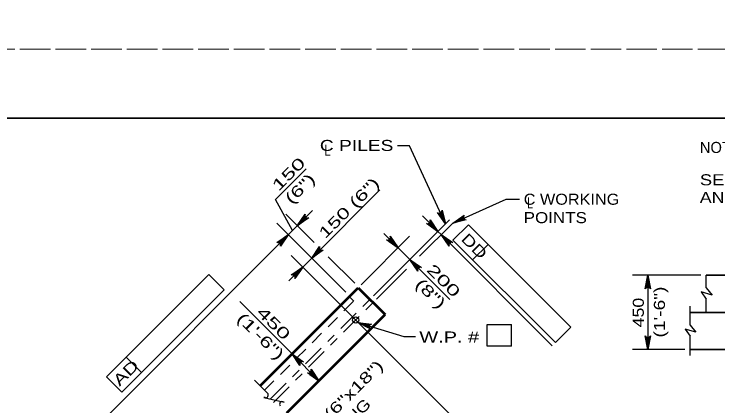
# Model space of a CAD drawing. Extents: x -6.4 to 73.1, y -66 to 0.
# Drawn here: x 50.97 to 58.62, y -25.88 to -21.62 of the extents above; entities that cross this region are included whole.
import ezdxf
from ezdxf.enums import TextEntityAlignment as Align

# ---------------------------------------------------------------- set-up
doc = ezdxf.new("R2010")
doc.units = 0
doc.header["$LTSCALE"] = 0.048
for name, pattern in [('DOT_DASHED', [7.7, 5, -1.2, 0.3, -1.2]), ('LONG_DASHED', [7.5, 6, -1.5]), ('MEDIUM_DASHED', [4.5, 3, -1.5])]:
    doc.linetypes.add(name, pattern=pattern)
for name, color, linetype, lineweight in [('1', 7, 'Continuous', 13), ('2', 7, 'Continuous', 53), ('3', 7, 'Continuous', 35), ('4', 7, 'Continuous', 25), ('5', 7, 'Continuous', 25), ('52', 7, 'Continuous', 25), ('63', 7, 'LONG_DASHED', 13), ('8', 7, 'Continuous', 25)]:
    doc.layers.add(name, color=color, linetype=linetype, lineweight=lineweight)

msp = doc.modelspace()

# ---------------------------------------------------------------- hatches: boundary and pattern name
at = {"layer": '4'}
for points in [[(55.65808, -23.89808), (55.61717, -23.78683), (55.59933, -23.79508)], [(54.1145, -23.82267), (54.14233, -23.8505), (54.04483, -23.92008)], [(55.735, -23.89067), (55.847, -23.85192), (55.83908, -23.83392)], [(55.50542, -23.88375), (55.4775, -23.91158), (55.575, -23.98117)], [(53.85, -24.08708), (53.87783, -24.115), (53.94742, -24.0175)], [(55.70717, -24.0855), (55.67933, -24.11333), (55.60975, -24.01592)], [(55.07183, -24.06225), (55.044, -24.09008), (55.1415, -24.15967)], [(54.27125, -24.17433), (54.29917, -24.20217), (54.20167, -24.27175)], [(55.36642, -24.35675), (55.33858, -24.38458), (55.26892, -24.28717)], [(54.00683, -24.43883), (54.03467, -24.46667), (54.10425, -24.36925)], [(57.83867, -24.56917), (57.87558, -24.56917), (57.85717, -24.4585)], [(57.83867, -25.15508), (57.87558, -25.15508), (57.85717, -25.26583)], [(54.0855, -25.38267), (54.05767, -25.41058), (53.98808, -25.31308)], [(54.21075, -25.508), (54.18292, -25.53583), (54.28033, -25.60542)]]:
    msp.add_hatch(color=256, dxfattribs=at).paths.add_polyline_path(points)

# ---------------------------------------------------------------- linework, layer by layer
at = {"layer": '1', "lineweight": 35}
msp.add_lwpolyline([(35.75, -43.25), (67.25, -43.25), (67.25, -22.75), (35.75, -22.75)], close=True, dxfattribs=at)
at = {"layer": '2'}
for p, q in [((53.64075, -25.66042), (54.70758, -24.59358)), ((54.70758, -24.59358), (54.99992, -24.88592)), ((53.93308, -25.95267), (54.99992, -24.88592))]:
    msp.add_line(p, q, dxfattribs=at)
at = {"layer": '3'}
for p, q in [((64.62167, -24.4585), (58.49208, -24.4585)), ((64.79608, -24.86217), (58.31758, -24.86217)), ((64.79608, -25.26583), (58.31758, -25.26583))]:
    msp.add_line(p, q, dxfattribs=at)
at = {"layer": '3', "lineweight": 25}
for p, q in [((58.49208, -24.59625), (58.49208, -24.4585)), ((58.43617, -24.64042), (58.49208, -24.717)), ((58.55542, -24.67417), (58.43617, -24.64042)), ((58.49208, -24.59625), (58.55542, -24.67417)), ((58.49208, -24.86217), (58.49208, -24.717)), ((58.31758, -24.99992), (58.31758, -24.79483)), ((58.31758, -24.99992), (58.381, -25.07792)), ((58.31758, -25.32908), (58.31758, -25.12067))]:
    msp.add_line(p, q, dxfattribs=at)
at = {"layer": '3', "linetype": 'MEDIUM_DASHED'}
for p in [(54.61017, -24.691), (53.6895, -25.70908)]:
    msp.add_line(p, (54.65892, -24.73975), dxfattribs=at)
at = {"layer": '3', "lineweight": 25}
msp.add_lwpolyline([(58.381, -25.07792), (58.26175, -25.04408), (58.31758, -25.12067)], dxfattribs=at)
at = {"layer": '4'}
for p, q in [((55.26425, -23.05133), (55.13567, -23.05133)), ((55.65808, -23.89808), (55.26425, -23.05133)), ((53.8095, -23.6335), (54.14083, -23.30217)), ((54.20175, -24.27175), (54.94208, -23.53142)), ((53.99217, -23.97283), (53.8095, -23.6335)), ((55.735, -23.89067), (56.31842, -23.63283)), ((56.31842, -23.63283), (56.46333, -23.63283)), ((54.22842, -24.10358), (53.91967, -23.79483)), ((54.04492, -23.92008), (54.21192, -23.75308)), ((54.8725, -24.68367), (55.70025, -23.85592)), ((55.575, -23.98117), (55.40792, -23.81408)), ((54.57208, -24.64217), (53.82217, -23.89225)), ((53.85, -24.115), (54.04483, -23.92008)), ((55.3755, -24.25025), (55.73508, -23.89067)), ((55.90542, -23.90958), (55.73842, -24.07658)), ((55.90542, -23.90958), (57.019, -25.02308)), ((51.56833, -26.39658), (53.94742, -24.0175)), ((54.73817, -24.563), (55.26675, -24.03442)), ((55.14142, -24.15975), (54.98658, -24.00492)), ((55.575, -23.98117), (55.60975, -24.01592)), ((55.60975, -24.01592), (56.81792, -25.22417)), ((53.86392, -24.101), (53.78042, -24.18458)), ((55.73842, -24.07658), (56.85192, -25.19017)), ((54.57208, -24.64217), (54.07642, -24.1465)), ((55.26892, -24.28717), (55.1415, -24.15967)), ((56.11925, -24.12342), (55.95225, -24.29042)), ((54.66958, -24.54467), (54.38242, -24.25758)), ((54.20167, -24.27175), (54.10425, -24.36925)), ((55.269, -24.28717), (55.70308, -24.7215)), ((54.10425, -24.36925), (53.95442, -24.51908)), ((54.90733, -24.71842), (55.23258, -24.39308)), ((51.97067, -25.56258), (53.08425, -24.449)), ((53.08425, -24.449), (53.25125, -24.61608)), ((58.43442, -24.4585), (57.69108, -24.4585)), ((57.85717, -24.4585), (57.85717, -25.26583)), ((52.13775, -25.72958), (53.25125, -24.61608)), ((53.98808, -25.31308), (53.42033, -24.74542)), ((56.37467, -25.22883), (56.37467, -24.99267)), ((57.019, -25.02308), (56.85192, -25.19017)), ((54.012, -25.28917), (54.11333, -25.18783)), ((56.37467, -25.22883), (56.111, -25.22883)), ((54.28033, -25.60542), (53.98808, -25.31308)), ((58.25992, -25.26583), (57.69108, -25.26583)), ((52.18458, -25.34867), (52.35158, -25.51575)), ((54.30433, -25.5815), (54.40567, -25.48017)), ((51.97067, -25.56258), (52.13775, -25.72958))]:
    msp.add_line(p, q, dxfattribs=at)
at = {"layer": '4', "linetype": 'DOT_DASHED'}
for p, q in [((53.75367, -25.8025), (54.895, -24.66117)), ((53.78567, -25.84), (54.927, -24.69867))]:
    msp.add_line(p, q, dxfattribs=at)
at = {"layer": '4'}
for points in [[(54.04492, -23.92008), (54.13058, -23.79483), (54.12808, -23.80858), (54.131, -23.81992), (54.13683, -23.82817), (54.14508, -23.834), (54.15642, -23.83692), (54.17017, -23.83442), (54.04492, -23.92008), (54.15642, -23.83692), (54.14508, -23.834), (54.04492, -23.92008), (54.13683, -23.82817), (54.131, -23.81992), (54.04492, -23.92008), (54.12808, -23.80858)], [(55.65808, -23.89808), (55.56983, -23.77467), (55.58192, -23.78175), (55.5935, -23.78283), (55.60325, -23.78025), (55.61158, -23.77442), (55.61817, -23.76483), (55.62058, -23.75108), (55.65808, -23.89808), (55.61817, -23.76483), (55.61158, -23.77442), (55.65808, -23.89808), (55.60325, -23.78025), (55.5935, -23.78283), (55.65808, -23.89808), (55.58192, -23.78175)], [(55.735, -23.89067), (55.86008, -23.80483), (55.85283, -23.81675), (55.85142, -23.82825), (55.85392, -23.83808), (55.8595, -23.84658), (55.869, -23.85333), (55.88267, -23.856), (55.735, -23.89067), (55.869, -23.85333), (55.8595, -23.84658), (55.735, -23.89067), (55.85392, -23.83808), (55.85142, -23.82825), (55.735, -23.89067), (55.85283, -23.81675)], [(55.575, -23.98117), (55.44975, -23.8955), (55.4635, -23.898), (55.47483, -23.89508), (55.48308, -23.88925), (55.48892, -23.881), (55.49183, -23.86967), (55.48933, -23.85592), (55.575, -23.98117), (55.49183, -23.86967), (55.48892, -23.881), (55.575, -23.98117), (55.48308, -23.88925), (55.47483, -23.89508), (55.575, -23.98117), (55.4635, -23.898)], [(53.94742, -24.0175), (53.86175, -24.14275), (53.86425, -24.129), (53.86133, -24.11767), (53.8555, -24.10942), (53.84725, -24.10358), (53.83592, -24.10067), (53.82217, -24.10317), (53.94742, -24.0175), (53.83592, -24.10067), (53.84725, -24.10358), (53.94742, -24.0175), (53.8555, -24.10942), (53.86133, -24.11767), (53.94742, -24.0175), (53.86425, -24.129)], [(55.14142, -24.15975), (55.01617, -24.07408), (55.03, -24.07658), (55.04125, -24.07367), (55.0495, -24.06783), (55.05533, -24.0595), (55.05825, -24.04825), (55.05575, -24.0345), (55.14142, -24.15975), (55.05825, -24.04825), (55.05533, -24.0595), (55.14142, -24.15975), (55.0495, -24.06783), (55.04125, -24.07367), (55.14142, -24.15975), (55.03, -24.07658)], [(55.60975, -24.01592), (55.735, -24.10158), (55.72125, -24.09908), (55.70992, -24.102), (55.70167, -24.10783), (55.69583, -24.11617), (55.69292, -24.12742), (55.69542, -24.14117), (55.60975, -24.01592), (55.69292, -24.12742), (55.69583, -24.11617), (55.60975, -24.01592), (55.70167, -24.10783), (55.70992, -24.102), (55.60975, -24.01592), (55.72125, -24.09908)], [(54.20175, -24.27175), (54.28742, -24.1465), (54.28492, -24.16025), (54.28783, -24.17158), (54.29367, -24.17983), (54.30192, -24.18567), (54.31325, -24.18858), (54.327, -24.18608), (54.20175, -24.27175), (54.31325, -24.18858), (54.30192, -24.18567), (54.20175, -24.27175), (54.29367, -24.17983), (54.28783, -24.17158), (54.20175, -24.27175), (54.28492, -24.16025)], [(53.979, -24.24392), (55.11767, -25.38258), (56.23058, -26.4955)], [(55.269, -24.28717), (55.39425, -24.37283), (55.3805, -24.37033), (55.36917, -24.37325), (55.36092, -24.37908), (55.35508, -24.38742), (55.35217, -24.39867), (55.35467, -24.41242), (55.269, -24.28717), (55.35217, -24.39867), (55.35508, -24.38742), (55.269, -24.28717), (55.36092, -24.37908), (55.36917, -24.37325), (55.269, -24.28717), (55.3805, -24.37033)], [(54.10425, -24.36925), (54.01858, -24.4945), (54.02108, -24.48075), (54.01817, -24.46942), (54.01233, -24.46117), (54.00408, -24.45533), (53.99275, -24.45242), (53.979, -24.45492), (54.10425, -24.36925), (53.99275, -24.45242), (54.00408, -24.45533), (54.10425, -24.36925), (54.01233, -24.46117), (54.01817, -24.46942), (54.10425, -24.36925), (54.02108, -24.48075)], [(57.85717, -24.4585), (57.88517, -24.60767), (57.87717, -24.59617), (57.86717, -24.59025), (57.85717, -24.5885), (57.84717, -24.59025), (57.83717, -24.59617), (57.82917, -24.60767), (57.85717, -24.4585), (57.83717, -24.59617), (57.84717, -24.59025), (57.85717, -24.4585), (57.85717, -24.5885), (57.86717, -24.59025), (57.85717, -24.4585), (57.87717, -24.59617)], [(54.70217, -24.97267), (55.20333, -25.1225), (55.33225, -25.1225)], [(56.111, -25.22883), (56.111, -24.99267), (56.37467, -24.99267)], [(57.85717, -25.26583), (57.82917, -25.11667), (57.83717, -25.12817), (57.84717, -25.13408), (57.85717, -25.13583), (57.86717, -25.13408), (57.87717, -25.12817), (57.88517, -25.11667), (57.85717, -25.26583), (57.87717, -25.12817), (57.86717, -25.13408), (57.85717, -25.26583), (57.85717, -25.13583), (57.84717, -25.13408), (57.85717, -25.26583), (57.83717, -25.12817)], [(53.98808, -25.31308), (54.11333, -25.39875), (54.0995, -25.39625), (54.08825, -25.39917), (54.08, -25.405), (54.07417, -25.41333), (54.07125, -25.42458), (54.07375, -25.43833), (53.98808, -25.31308), (54.07125, -25.42458), (54.07417, -25.41333), (53.98808, -25.31308), (54.08, -25.405), (54.08825, -25.39917), (53.98808, -25.31308), (54.0995, -25.39625)], [(54.28033, -25.60542), (54.15508, -25.51975), (54.16892, -25.52225), (54.18017, -25.51933), (54.18842, -25.5135), (54.19425, -25.50517), (54.19717, -25.49392), (54.19467, -25.48017), (54.28033, -25.60542), (54.19717, -25.49392), (54.19425, -25.50517), (54.28033, -25.60542), (54.18842, -25.5135), (54.18017, -25.51933), (54.28033, -25.60542), (54.16892, -25.52225)]]:
    msp.add_lwpolyline(points, dxfattribs=at)
for points in [[(55.65808, -23.89808), (55.61717, -23.78683), (55.59933, -23.79508)], [(54.1145, -23.82267), (54.14233, -23.8505), (54.04483, -23.92008)], [(55.735, -23.89067), (55.847, -23.85192), (55.83908, -23.83392)], [(55.50542, -23.88375), (55.4775, -23.91158), (55.575, -23.98117)], [(53.85, -24.08708), (53.87783, -24.115), (53.94742, -24.0175)], [(55.70717, -24.0855), (55.67933, -24.11333), (55.60975, -24.01592)], [(55.07183, -24.06225), (55.044, -24.09008), (55.1415, -24.15967)], [(54.27125, -24.17433), (54.29917, -24.20217), (54.20167, -24.27175)], [(55.36642, -24.35675), (55.33858, -24.38458), (55.26892, -24.28717)], [(54.00683, -24.43883), (54.03467, -24.46667), (54.10425, -24.36925)], [(57.83867, -24.56917), (57.87558, -24.56917), (57.85717, -24.4585)], [(57.83867, -25.15508), (57.87558, -25.15508), (57.85717, -25.26583)], [(54.0855, -25.38267), (54.05767, -25.41058), (53.98808, -25.31308)], [(54.21075, -25.508), (54.18292, -25.53583), (54.28033, -25.60542)]]:
    msp.add_lwpolyline(points, close=True, dxfattribs=at)
msp.add_circle((54.6804, -24.94532), 0.03402, dxfattribs=at)
at = {"layer": '52'}
msp.add_lwpolyline([(54.70217, -24.97267), (54.85308, -24.98858), (54.83975, -24.99292), (54.83125, -25.00083), (54.82675, -25.00992), (54.8255, -25.02), (54.82833, -25.03125), (54.837, -25.04217), (54.70217, -24.97267), (54.82833, -25.03125), (54.8255, -25.02), (54.70217, -24.97267), (54.82675, -25.00992), (54.83125, -25.00083), (54.70217, -24.97267), (54.83975, -24.99292)], dxfattribs=at)
at = {"layer": '63'}
for points in [[(34, -22), (68, -22), (68, 0), (34, 0)], [(34, -44), (68, -44), (68, -22), (34, -22)]]:
    msp.add_lwpolyline(points, close=True, dxfattribs=at)
at = {"layer": '8'}
msp.add_line((53.5785, -25.59808), (53.72192, -25.7415), dxfattribs=at)
msp.add_lwpolyline([(53.6945, -25.78908), (53.68075, -25.78583), (53.90233, -25.83642), (53.8875, -25.83308)], dxfattribs=at)
for centre, start, end in [((53.70187, -25.76162), 255, 45), ((53.88119, -25.86074), 77.13276, 219.67141)]:
    msp.add_arc(centre, 0.02841, start, end, dxfattribs=at)

# ---------------------------------------------------------------- texts
at = {"layer": '4', "width": 1.3}
msp.add_text('C PILES', height=0.12, dxfattribs=at).set_placement((55.09042, -23.10717), align=Align.RIGHT)
at = {"layer": '4'}
for s, width, p in [('L', 0.75, (54.34067, -23.15983)), ('SEE BC-757M FOR STANDARD STEEL PILE TIP REINFORCEMENTS', 1.25, (58.42275, -23.48058)), ('C WORKING', 1.1, (56.50783, -23.69192)), ('AND SPLICES.', 1.2, (58.42275, -23.67183)), ('L', 0.75, (56.54367, -23.7315)), ('POINTS', 1.15, (56.50783, -23.89192))]:
    msp.add_text(s, height=0.12, dxfattribs=dict(at, width=width)).set_placement(p)
msp.add_text('NOTE:', height=0.12, dxfattribs=at).set_placement((58.42275, -23.12883))
for s, rotation, width, p in [('DD', 315, 1.35, (55.9277, -24.18387)), ('200', 315, 1.6, (55.59424, -24.55866)), ('(8")', 315, 1.5, (55.45291, -24.70016)), ('AD', 45, 1.4, (52.2232, -25.56197))]:
    msp.add_text(s, height=0.12, rotation=rotation, dxfattribs=dict(at, width=width)).set_placement(p, align=Align.CENTER)
at = {"layer": '4', "width": 1.35}
msp.add_text('W.P. #', height=0.12, dxfattribs=at).set_placement((55.69762, -25.18983), align=Align.CENTER)
at = {"layer": '5'}
for s, width, p in [('150', 1.6, (53.84125, -23.55158)), ('(6")', 1.5, (53.98267, -23.693)), ('130x450 (6"x18")', 1.45, (53.73083, -26.71458)), ('WING COPING', 1.25, (53.87225, -26.856))]:
    msp.add_text(s, height=0.12, rotation=45, dxfattribs=dict(at, width=width)).set_placement(p)
for s, rotation, width, p in [('150 (6")', 45, 1.5, (54.64916, -23.76834)), ('(1\'-6")', 90, 1.3, (58.04333, -24.8585)), ('450', 90, 1.2, (57.814, -24.86396)), ('450', 315, 1.6, (53.74616, -25.02266)), ('(1\'-6")', 315, 1.5, (53.60474, -25.16407))]:
    msp.add_text(s, height=0.12, rotation=rotation, dxfattribs=dict(at, width=width)).set_placement(p, align=Align.CENTER)

doc.saveas('drawing.dxf')
